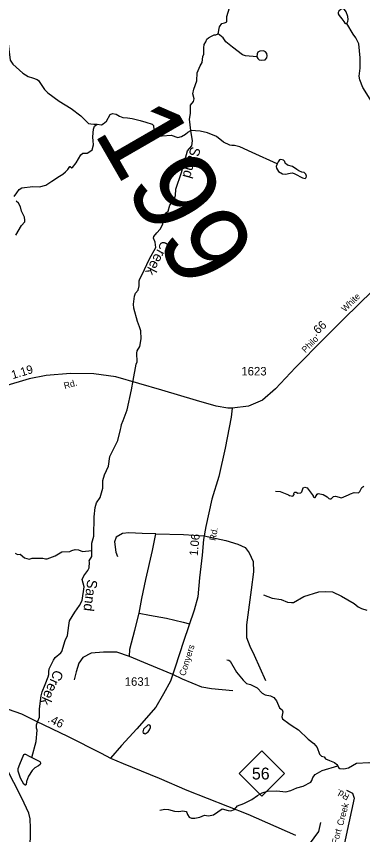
# Model space of a CAD drawing. Extents: x 2056842 to 2160602, y 826753 to 1016856.
# Drawn here: x 2125925 to 2131023, y 868802 to 880850 of the extents above; entities that cross this region are included whole.
import ezdxf

# ---------------------------------------------------------------- set-up
doc = ezdxf.new("R2010")
doc.units = 0
for name, color, linetype in [('Exist Hydrographic Creek Single Shore', 7, 'Continuous'), ('Exist Hydrographic Creek Single Shore Label', 7, 'Continuous'), ('Exist Hydrographic Misc Water Feature', 7, 'Continuous'), ('Exist Road Non-System Type 51', 7, 'Continuous'), ('Exist Road Non-System Type 51 Label', 7, 'Continuous'), ('Exist Road Primary NC Attributed', 7, 'Continuous'), ('Exist Road Primary NC Service Mileage Hundredths English Label', 7, 'Continuous'), ('Exist Road Primary NC Shield CELL', 7, 'Continuous'), ('Exist Road Primary NC Shield Number Label', 7, 'Continuous'), ('Exist Road Secondary Mileage Hundredths English Label', 7, 'Continuous'), ('Exist Road Secondary Structure Standard Bridge Number Label', 7, 'Continuous'), ('Exist Road Secondary Type 51 Attributed', 7, 'Continuous'), ('Exist Road Secondary Type 51 Label', 7, 'Continuous'), ('Exist Road Secondary Type 51 Number Label', 7, 'Continuous')]:
    doc.layers.add(name, color=color, linetype=linetype)

msp = doc.modelspace()

# ---------------------------------------------------------------- linework, layer by layer
at = {"layer": 'Exist Hydrographic Creek Single Shore'}
for points in [[(2128898, 880591), (2128914, 880697), (2128948, 880744), (2128989, 880755), (2129005, 880758), (2129025, 880771), (2129023, 880848), (2129064, 880973)], [(2128495, 879167), (2128472, 879336), (2128490, 879420), (2128491, 879541), (2128534, 879595), (2128541, 879636), (2128524, 879708), (2128538, 879780), (2128581, 879902), (2128586, 880020), (2128629, 880120), (2128658, 880171), (2128670, 880259), (2128684, 880294), (2128686, 880388), (2128692, 880436), (2128716, 880476), (2128730, 880516), (2128754, 880536), (2128800, 880559), (2128839, 880577), (2128864, 880576), (2128898, 880591)], [(2127643, 875489), (2127690, 875729), (2127702, 875763), (2127697, 875889), (2127705, 875923), (2127743, 875991), (2127760, 876103), (2127756, 876219), (2127740, 876279), (2127709, 876357), (2127653, 876552), (2127648, 876611), (2127664, 876729), (2127679, 876773), (2127717, 876817), (2127733, 876881), (2127735, 876957), (2127743, 876983), (2127774, 877039), (2127885, 877280), (2127979, 877446), (2127966, 877524), (2127943, 877583), (2127950, 877611), (2127995, 877664), (2128042, 877717), (2128077, 877782), (2128085, 877814), (2128109, 877858), (2128113, 877926), (2128136, 877960), (2128162, 877983), (2128186, 878071), (2128247, 878153), (2128267, 878213), (2128271, 878305), (2128358, 878551), (2128444, 878872), (2128508, 878944), (2128520, 879016), (2128495, 879167)], [(2127034, 872984), (2127038, 873093), (2127067, 873197), (2127070, 873480), (2127085, 873621), (2127105, 873685), (2127159, 873765), (2127196, 873901), (2127196, 873961), (2127196, 874017), (2127221, 874101), (2127279, 874229), (2127300, 874369), (2127417, 874606), (2127458, 874766), (2127470, 874804), (2127474, 874840), (2127496, 874898), (2127557, 875058), (2127618, 875349), (2127643, 875489)], [(2129742, 873858), (2129810, 873855), (2129930, 873805), (2129946, 873795), (2129995, 873788), (2130014, 873810), (2130012, 873830), (2130026, 873844), (2130042, 873844), (2130068, 873832), (2130114, 873836), (2130130, 873850), (2130146, 873906), (2130172, 873920), (2130206, 873906), (2130294, 873789), (2130295, 873777), (2130314, 873765), (2130322, 873765), (2130352, 873817), (2130366, 873825), (2130440, 873812), (2130502, 873776), (2130523, 873752), (2130540, 873744), (2130560, 873748), (2130595, 873781), (2130625, 873786), (2130713, 873762), (2130814, 873804), (2130846, 873821), (2130900, 873839), (2130964, 873834), (2130984, 873854), (2131013, 873915), (2131039, 873932)], [(2125907, 872944), (2125943, 872928), (2125983, 872930), (2126043, 872878), (2126111, 872859), (2126159, 872871), (2126315, 872875), (2126355, 872864), (2126379, 872864), (2126495, 872906), (2126595, 872967), (2126712, 872973), (2126742, 872987), (2126790, 872998), (2126839, 872996), (2126896, 872970), (2127034, 872985)], [(2126351, 871012), (2126395, 871128), (2126405, 871162), (2126402, 871198), (2126410, 871242), (2126470, 871370), (2126497, 871410), (2126579, 871479), (2126595, 871499), (2126644, 871663), (2126676, 871733), (2126697, 871881), (2126709, 871949), (2126788, 872079), (2126854, 872176), (2126892, 872250), (2126923, 872452), (2126894, 872558), (2126916, 872612), (2126979, 872690), (2126995, 872728), (2127003, 872816), (2126999, 872832), (2127035, 872896), (2127034, 872984)], [(2129561, 872334), (2129693, 872286), (2129825, 872263), (2129919, 872226), (2129975, 872220), (2130003, 872222), (2130159, 872308), (2130378, 872375), (2130476, 872382), (2130578, 872376), (2130713, 872313), (2130897, 872206), (2130955, 872158), (2131007, 872132), (2131087, 872107)], [(2129025, 871378), (2129053, 871370), (2129071, 871358), (2129164, 871196), (2129265, 871075), (2129313, 871027), (2129371, 871013), (2129469, 870966), (2129543, 870886), (2129589, 870860), (2129665, 870847), (2129717, 870819), (2129754, 870773), (2129798, 870667), (2129838, 870639), (2129849, 870611), (2129833, 870539), (2129845, 870508), (2129935, 870438), (2129985, 870404), (2130079, 870347), (2130222, 870209), (2130306, 870146), (2130353, 870084), (2130387, 869988), (2130419, 869956), (2130459, 869946), (2130477, 869920), (2130535, 869895), (2130607, 869865), (2130642, 869837), (2130656, 869817)], [(2126154, 869939), (2126215, 870173), (2126230, 870339), (2126220, 870369), (2126220, 870417), (2126239, 870474), (2126265, 870531), (2126265, 870655), (2126290, 870844), (2126304, 870904), (2126351, 871012)], [(2130656, 869817), (2130666, 869793), (2130688, 869777), (2130748, 869770), (2130816, 869788), (2130935, 869854), (2131113, 869865), (2131149, 869853), (2131204, 869806), (2131220, 869782), (2131246, 869673), (2131300, 869610), (2131339, 869611), (2131407, 869654), (2131448, 869659), (2131486, 869645)]]:
    msp.add_lwpolyline(points, dxfattribs=at)
at = {"layer": 'Exist Hydrographic Misc Water Feature'}
for points in [[(2125290, 880900), (2125388, 880786), (2125437, 880754), (2125641, 880669), (2125709, 880675), (2125737, 880664), (2125757, 880628), (2125798, 880490), (2125831, 880206), (2125875, 880146), (2126018, 880015), (2126096, 879963), (2126160, 879946), (2126232, 879920), (2126252, 879904), (2126341, 879774), (2126387, 879723), (2126555, 879599), (2126730, 879492), (2126872, 879387), (2126989, 879273), (2127023, 879265), (2127065, 879261), (2127113, 879261)], [(2130708, 880956), (2130671, 880926), (2130663, 880905), (2130663, 880888), (2130678, 880861), (2130717, 880815), (2130745, 880775), (2130761, 880751), (2130772, 880745), (2130788, 880747)], [(2130788, 880747), (2130806, 880776), (2130809, 880805), (2130804, 880846), (2130781, 880914), (2130758, 880949), (2130733, 880964), (2130720, 880962), (2130708, 880956)], [(2131231, 879472), (2131024, 879803), (2130981, 879915), (2130973, 879967), (2130986, 880087), (2130986, 880239), (2130965, 880443), (2130925, 880532), (2130882, 880588), (2130788, 880747)], [(2129464, 880256), (2129300, 880267), (2129254, 880283), (2129107, 880394), (2129007, 880476), (2128971, 880532), (2128898, 880591)], [(2129464, 880256), (2129479, 880230), (2129501, 880211), (2129529, 880204), (2129586, 880212), (2129614, 880240), (2129619, 880269), (2129614, 880304), (2129593, 880327), (2129562, 880340), (2129508, 880335), (2129482, 880321), (2129469, 880297), (2129464, 880256)], [(2127113, 879261), (2127180, 879253), (2127204, 879265), (2127250, 879308), (2127306, 879407), (2127342, 879419), (2127392, 879411), (2127442, 879381), (2127494, 879362), (2127562, 879354), (2127630, 879346), (2127747, 879317), (2127833, 879292), (2127923, 879263), (2127944, 879243), (2127951, 879180), (2127954, 879167), (2127957, 879158), (2127971, 879134), (2127994, 879105), (2128027, 879088), (2128072, 879092), (2128203, 879099), (2128303, 879065), (2128357, 879079), (2128413, 879116), (2128450, 879143), (2128495, 879167)], [(2125894, 878199), (2125930, 878253), (2125968, 878301), (2126006, 878326), (2126168, 878345), (2126264, 878340), (2126361, 878363), (2126446, 878424), (2126558, 878496), (2126610, 878524), (2126648, 878560), (2126684, 878593), (2126710, 878638), (2126719, 878640), (2126743, 878620), (2126752, 878623), (2126806, 878693), (2126872, 878813), (2126905, 878834), (2126966, 878834), (2126994, 878850), (2127040, 878886), (2127062, 878958), (2127054, 879018), (2127052, 879073), (2127054, 879133), (2127061, 879190), (2127076, 879231), (2127113, 879261)], [(2129764, 878677), (2129396, 878846), (2129213, 878927), (2129138, 878949), (2129095, 878950), (2129067, 878952), (2128976, 878999), (2128869, 879083), (2128738, 879133), (2128631, 879161), (2128495, 879167)], [(2129764, 878677), (2129749, 878641), (2129754, 878613), (2129785, 878564), (2129844, 878530), (2129885, 878528), (2129958, 878540), (2129989, 878545), (2130026, 878530), (2130136, 878471), (2130176, 878464), (2130193, 878476), (2130199, 878495), (2130188, 878526), (2130161, 878552), (2130129, 878558), (2130086, 878575), (2130055, 878597), (2129988, 878639), (2129915, 878661), (2129882, 878689), (2129879, 878715), (2129860, 878731), (2129821, 878744), (2129797, 878739), (2129780, 878708), (2129764, 878677)], [(2125916, 877629), (2126002, 877773), (2126047, 877823), (2126051, 877851), (2126043, 877891), (2125999, 877981), (2125986, 878047), (2125956, 878101), (2125924, 878131)], [(2127807, 870294), (2127819, 870288), (2127866, 870316), (2127886, 870347), (2127898, 870381), (2127900, 870397), (2127888, 870414), (2127864, 870420), (2127798, 870354), (2127786, 870318), (2127794, 870298), (2127807, 870294)], [(2126154, 869939), (2126223, 869906), (2126271, 869877), (2126280, 869861), (2126281, 869847), (2126275, 869835), (2126250, 869817), (2126196, 869788), (2126156, 869746), (2126103, 869662), (2126073, 869587), (2126067, 869540), (2126062, 869530), (2126052, 869530), (2126034, 869543), (2125984, 869636), (2125951, 869739), (2125953, 869774), (2125974, 869840), (2126034, 869981), (2126045, 869988), (2126059, 869987), (2126115, 869959), (2126154, 869939)], [(2128039, 869164), (2128111, 869176), (2128163, 869174), (2128255, 869147), (2128315, 869143), (2128375, 869155), (2128423, 869144), (2128435, 869130), (2128443, 869098), (2128470, 869058), (2128503, 869046), (2128551, 869046), (2128627, 869060), (2128695, 869087), (2128755, 869081), (2128827, 869093), (2128957, 869180), (2129041, 869158), (2129081, 869154), (2129137, 869171), (2129183, 869225), (2129276, 869259), (2129392, 869322), (2129476, 869380), (2129546, 869420), (2129622, 869441), (2129760, 869445), (2129893, 869434), (2129967, 869450), (2130053, 869491), (2130147, 869515), (2130261, 869573), (2130275, 869598), (2130290, 869642), (2130322, 869690), (2130426, 869748), (2130656, 869817)]]:
    msp.add_lwpolyline(points, dxfattribs=at)
at = {"layer": 'Exist Road Non-System Type 51'}
for points in [[(2127976, 873231), (2127776, 873238), (2127583, 873244), (2127486, 873234), (2127396, 873181), (2127370, 873111), (2127391, 872963), (2127412, 872896)], [(2127731, 872061), (2127774, 872277), (2127829, 872557), (2127928, 872987), (2127976, 873231)], [(2127976, 873231), (2128384, 873219), (2128690, 873201), (2128803, 873176), (2129007, 873135), (2129184, 873079), (2129292, 873028), (2129354, 872949), (2129409, 872822), (2129418, 872670), (2129382, 872405), (2129315, 871889), (2129315, 871707), (2129364, 871575), (2129425, 871444), (2129593, 871071)], [(2127590, 871424), (2127596, 871531), (2127668, 871814), (2127731, 872061)], [(2127731, 872061), (2127885, 872033), (2128137, 871989), (2128383, 871932), (2128474, 871906)], [(2127590, 871424), (2127403, 871488), (2127209, 871490), (2127027, 871473), (2126903, 871412), (2126844, 871326), (2126806, 871201), (2126776, 871083)], [(2129114, 870918), (2128799, 870949), (2128654, 870975), (2128373, 871090), (2128228, 871161), (2127860, 871310), (2127590, 871424)], [(2130786, 869459), (2130874, 869415), (2130899, 869341), (2130688, 868361), (2130703, 868273), (2130791, 868131), (2130796, 868009), (2130747, 867871), (2130757, 867764)], [(2130380, 868847), (2130409, 868979)], [(2129005, 867874), (2129023, 868058), (2129145, 868175), (2129224, 868317), (2129346, 868459), (2129669, 868665), (2129934, 868675), (2130242, 868660), (2130380, 868847)]]:
    msp.add_lwpolyline(points, dxfattribs=at)
at = {"layer": 'Exist Road Primary NC Attributed'}
for points in [[(2126109, 868567), (2126124, 868649), (2126132, 868748), (2126135, 868899), (2126127, 869036), (2126106, 869118), (2126007, 869340), (2125771, 869802), (2125563, 870233), (2125484, 870368), (2125373, 870504), (2125273, 870596), (2125108, 870711), (2125065, 870753), (2125045, 870799)], [(2125045, 870799), (2125263, 870767), (2125527, 870715), (2125805, 870649), (2126001, 870579), (2126218, 870473), (2126677, 870252), (2127175, 870000), (2127311, 869928)], [(2127311, 869928), (2127499, 869851), (2128029, 869634), (2128437, 869456), (2129334, 869103), (2130034, 868794)]]:
    msp.add_lwpolyline(points, dxfattribs=at)
at = {"layer": 'Exist Road Primary NC Shield CELL'}
msp.add_lwpolyline([(2129206, 869704), (2129539, 870037), (2129872, 869704), (2129539, 869371)], close=True, dxfattribs=at)
at = {"layer": 'Exist Road Secondary Type 51 Attributed'}
for points in [[(2131552, 877431), (2131516, 877257), (2131450, 877109), (2131380, 877016), (2130750, 876401), (2130451, 876100), (2130036, 875679), (2129740, 875365), (2129551, 875201), (2129342, 875113), (2129102, 875081)], [(2129102, 875081), (2129038, 875083), (2128868, 875109), (2128575, 875194), (2128067, 875344), (2127390, 875541), (2127063, 875589), (2126721, 875590), (2126364, 875562), (2126112, 875515), (2125736, 875401), (2125405, 875262), (2124895, 874965), (2124457, 874681), (2123727, 874236), (2123312, 873980)], [(2129102, 875081), (2129088, 874951), (2128997, 874492), (2128906, 874077), (2128804, 873742), (2128714, 873340), (2128681, 873150), (2128658, 872916), (2128623, 872582), (2128597, 872303), (2128543, 872109), (2128387, 871648), (2128265, 871266), (2128194, 871063), (2128093, 870873), (2127979, 870681), (2127696, 870358), (2127475, 870117), (2127311, 869928)]]:
    msp.add_lwpolyline(points, dxfattribs=at)

# ---------------------------------------------------------------- texts
at = {"layer": 'Exist Hydrographic Creek Single Shore Label'}
for s, rotation, p in [('Sand', 254.0695, (2128497, 878941)), ('Creek', 242.1544, (2128070, 877560)), ('Sand', 262.5466, (2126972, 872566)), ('Creek', 246.1708, (2126488, 871241))]:
    msp.add_text(s, height=150, rotation=rotation, dxfattribs=at).set_placement(p)
at = {"layer": 'Exist Road Non-System Type 51 Label'}
for s, rotation, p in [('Rd.', 151.4653, (2130838, 869386)), ('Creek', 74.7539, (2130733, 868926)), ('Fort', 75.5692, (2130657, 868654))]:
    msp.add_text(s, height=95, rotation=rotation, dxfattribs=at).set_placement(p)
at = {"layer": 'Exist Road Primary NC Service Mileage Hundredths English Label'}
msp.add_text('.46', height=125, rotation=334.2571, dxfattribs=at).set_placement((2126376, 870467))
at = {"layer": 'Exist Road Primary NC Shield Number Label'}
msp.add_text('56', height=175, dxfattribs=at).set_placement((2129393, 869614))
at = {"layer": 'Exist Road Secondary Mileage Hundredths English Label'}
for s, rotation, p in [('.66', 42.2619, (2130331, 876133)), ('1.19', 16.8692, (2125871, 875508)), ('1.06', 84.4314, (2128594, 872901))]:
    msp.add_text(s, height=125, rotation=rotation, dxfattribs=at).set_placement(p)
at = {"layer": 'Exist Road Secondary Structure Standard Bridge Number Label'}
msp.add_text('199', height=1230.3, rotation=300, dxfattribs=at).set_placement((2127052, 879149))
at = {"layer": 'Exist Road Secondary Type 51 Label'}
for s, rotation, p in [('White', 44.2764, (2130764, 876491)), ('Philo', 45.7967, (2130182, 875888)), ('Rd.', 15.9107, (2126638, 875362)), ('Rd.', 79.5199, (2128858, 873124)), ('Conyers', 72.5934, (2128409, 871131))]:
    msp.add_text(s, height=95, rotation=rotation, dxfattribs=at).set_placement(p)
at = {"layer": 'Exist Road Secondary Type 51 Number Label'}
for s, p in [('1623', (2129237, 875563)), ('1631', (2127520, 870994))]:
    msp.add_text(s, height=125, dxfattribs=at).set_placement(p)

doc.saveas('drawing.dxf')
